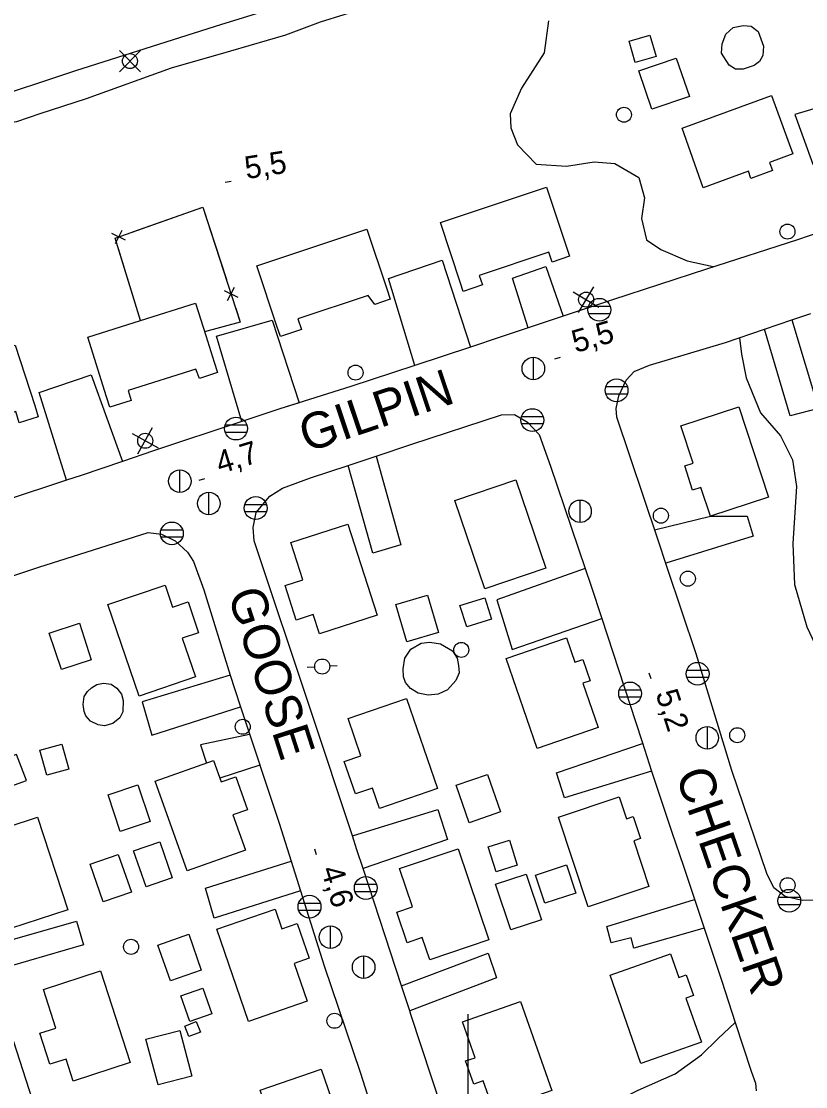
# Model space of a CAD drawing. Extents: x 646142 to 649934, y 5874075 to 5876351.
# Drawn here: x 646940.6 to 647045, y 5874400.3 to 5874542.2 of the extents above; entities that cross this region are included whole.
import ezdxf

# ---------------------------------------------------------------- set-up
doc = ezdxf.new("R2010")
doc.units = 0
for name, color, linetype in [('Niveau 15', 7, 'Continuous'), ('Niveau 19', 7, 'Continuous'), ('Niveau 2', 7, 'Continuous'), ('Niveau 21', 7, 'Continuous'), ('Niveau 22', 7, 'Continuous'), ('Niveau 3', 7, 'Continuous'), ('Niveau 31', 7, 'Continuous'), ('Niveau 36', 7, 'Continuous'), ('Niveau 37', 7, 'Continuous'), ('Niveau 52', 7, 'Continuous'), ('Niveau 61', 7, 'Continuous')]:
    doc.layers.add(name, color=color, linetype=linetype)

msp = doc.modelspace()

# ---------------------------------------------------------------- linework, layer by layer
at = {"layer": 'Niveau 19'}
for points in [[(647051.75, 5874532.21), (647043.57, 5874529.78), (647045.97, 5874523.19), (647053.7, 5874525.8)], [(646992.96, 5874496.37), (646989.44, 5874507.94), (646996.58, 5874510.4), (647000.37, 5874498.82)], [(647008.03, 5874501.36), (647005.97, 5874507.99), (647010.39, 5874509.53), (647012.71, 5874502.92)], [(646969.93, 5874488.91), (646966.54, 5874500.25), (646973.95, 5874502.38), (646977.56, 5874491.4)], [(647043.17, 5874502.43), (647046.71, 5874490.65), (647042.95, 5874489.64), (647039.52, 5874501.19)], [(646946.57, 5874481.09), (646942.92, 5874492.77), (646949.85, 5874495.1), (646954.04, 5874483.59)], [(646987.8, 5874484.3), (646991.1, 5874472.49), (646987.35, 5874471.36), (646984.08, 5874483.06)], [(647024.89, 5874474.49), (647032.32, 5874476.31), (647037.19, 5874476.29), (647037.99, 5874473.62), (647026.38, 5874470.02)], [(647015.65, 5874469.32), (647003.86, 5874465.18), (647005.93, 5874458.55), (647017.85, 5874462.67)], [(646968.38, 5874455.14), (646956.65, 5874451.59), (646957.95, 5874447.12), (646969.74, 5874450.92)], [(646970.96, 5874447.24), (646964.42, 5874445.85), (646965.2, 5874443.42)], [(647024.49, 5874442.35), (647012.87, 5874438.78), (647011.84, 5874442.14), (647023.29, 5874446.02)], [(646929.58, 5874436.9), (646941.26, 5874441.08), (646939.92, 5874444.55), (646928.21, 5874440.97)], [(646972.31, 5874443.16), (646967.01, 5874441.41)], [(646984.64, 5874433.72), (646996.02, 5874437.24), (646997.29, 5874433.24), (646986.06, 5874429.38)], [(646977.73, 5874426.42), (646966.23, 5874422.77), (646965.08, 5874426.78), (646976.49, 5874430.34)], [(647031.48, 5874421.43), (647022.14, 5874418.78), (647021.75, 5874420.13), (647019.08, 5874419.47), (647018.54, 5874421.66), (647030.21, 5874425.24)], [(646935.59, 5874418.88), (646947.92, 5874422.37), (646948.82, 5874419.21)], [(646948.82, 5874419.21), (646936.59, 5874415.65)], [(646991.18, 5874413.76), (647002.72, 5874418.12), (647003.81, 5874414.81), (646992.27, 5874410.42)]]:
    msp.add_lwpolyline(points, dxfattribs=at)
at = {"layer": 'Niveau 2'}
for points in [[(646927.25, 5874547.12), (646929.98, 5874539.42), (646932.02, 5874533.89), (646933.61, 5874530.8), (646934.65, 5874529.53), (646935.94, 5874528.82), (646937.42, 5874528.53), (646939.96, 5874528.85), (646943.08, 5874529.93), (646949.22, 5874531.9), (646960.55, 5874535.99), (646968.47, 5874538.28), (646975.76, 5874540.4), (646980.4, 5874542.12), (646986.7, 5874544.1)], [(647010.75, 5874542.26), (647010.17, 5874537.99), (647007.18, 5874533.29), (647005.66, 5874529.88), (647005.75, 5874528.01), (647006.64, 5874525.74), (647009.12, 5874523.19), (647013.16, 5874522.93), (647016.85, 5874523.47), (647019.6, 5874523.28), (647022.79, 5874521.38), (647023.54, 5874518.68), (647023.12, 5874515.95), (647023.82, 5874513.08), (647025.73, 5874511.83), (647029.24, 5874510.3), (647032.68, 5874509.53), (647032.69, 5874509.47)], [(647036.2, 5874500.06), (647036.44, 5874497.88), (647037.1, 5874494.71), (647039, 5874490.06), (647041.64, 5874486.99), (647043.25, 5874483.79), (647043.77, 5874480.25), (647043.47, 5874475.42), (647043.29, 5874472.65), (647043.51, 5874467.22), (647045.14, 5874461.56), (647046.2, 5874459.3), (647046.72, 5874458.5), (647048.29, 5874456.51), (647050.91, 5874455.73), (647055.27, 5874455.1), (647058.17, 5874454.58), (647059.91, 5874454.6), (647062.16, 5874455.61), (647062.98, 5874457.21)]]:
    msp.add_lwpolyline(points, dxfattribs=at)
at = {"layer": 'Niveau 21'}
for points in [[(647047.69, 5874544.91), (647051.75, 5874532.21), (647052.24, 5874530.65), (647053.7, 5874525.8), (647054.17, 5874524.25), (647054.45, 5874522.28), (647054.03, 5874520.25), (647052.21, 5874516.94), (647050.14, 5874515.25), (647043.91, 5874513.1), (647031.78, 5874509.18), (647019.3, 5874505.11), (647012.71, 5874502.92), (647008.03, 5874501.36), (647004.32, 5874500.12), (647000.37, 5874498.82), (646992.96, 5874496.37), (646984.45, 5874493.57), (646974.99, 5874490.59)], [(647034.34, 5874499.43), (647039.52, 5874501.19), (647043.17, 5874502.43), (647045.67, 5874503.28)], [(647047.8, 5874425.17), (647044.53, 5874425.14), (647042.28, 5874425.65), (647040.78, 5874426.82), (647039.81, 5874428.73), (647035.18, 5874442.43), (647030.4, 5874457.98), (647026.62, 5874469.31), (647025.22, 5874473.5), (647019.87, 5874489.49), (647019.78, 5874490.66), (647020.11, 5874492.33), (647021.1, 5874494.4), (647022.17, 5874495.55), (647024.2, 5874496.42), (647034.34, 5874499.43)], [(646977.56, 5874491.4), (646974.99, 5874490.59), (646969.93, 5874488.91), (646958.17, 5874484.99), (646954.04, 5874483.59), (646948.51, 5874481.73), (646946.57, 5874481.09), (646938.4, 5874478.4)], [(646997.97, 5874393.1), (646992.43, 5874409.93), (646992.27, 5874410.42), (646991.18, 5874413.76), (646986.06, 5874429.38), (646985.25, 5874431.88), (646984.64, 5874433.72), (646979.17, 5874450.28), (646971.58, 5874473.02), (646971.43, 5874474.77), (646971.85, 5874476.8), (646973.66, 5874478.95), (646975.32, 5874480.02), (646979.06, 5874481.39), (646984.08, 5874483.06), (646987.8, 5874484.3), (646992.57, 5874485.9), (647004.5, 5874489.81), (647006.25, 5874489.84), (647007.97, 5874488.81), (647009.5, 5874487.17), (647011.01, 5874482.96), (647015.65, 5874469.32), (647016.4, 5874467.1), (647017.85, 5874462.67), (647022.33, 5874448.94), (647023.21, 5874446.26), (647024.49, 5874442.35), (647027.16, 5874434.21), (647028.72, 5874429.69)], [(646928.43, 5874464.69), (646942.87, 5874469.52), (646957.45, 5874474.12), (646959.21, 5874473.91), (646961.04, 5874473.01), (646962.68, 5874471.5), (646963.48, 5874470.27), (646964.85, 5874466.51), (646968.38, 5874455.14), (646968.98, 5874453.23), (646969.74, 5874450.92), (646974.89, 5874435.4), (646976.49, 5874430.34), (646977.73, 5874426.42), (646980.89, 5874416.41), (646985.68, 5874402.25), (646989.55, 5874390.16)], [(647028.72, 5874429.69), (647030.2, 5874425.28), (647031.48, 5874421.43), (647033.83, 5874414.39), (647035.63, 5874408.86), (647037.74, 5874402.4), (647038.33, 5874400.81), (647038.42, 5874399.76)], [(646949.3, 5874376.39), (646950.44, 5874372.89), (646947.54, 5874381.8), (646944.37, 5874391.46), (646943.2, 5874395.02), (646942.85, 5874396.09), (646938.3, 5874410.17)]]:
    msp.add_lwpolyline(points, dxfattribs=at)
at = {"layer": 'Niveau 22'}
msp.add_lwpolyline([(647010.37, 5874394.85), (647014.47, 5874396.12), (647018.53, 5874397.75), (647022.68, 5874399.86), (647027.63, 5874402.03), (647031.15, 5874404.55), (647033.3, 5874406.72), (647035.63, 5874408.86)], dxfattribs=at)
at = {"layer": 'Niveau 3'}
for p, q in [((646967.69, 5874520.77), (646968.48, 5874520.89)), ((647011.58, 5874497.26), (647012.35, 5874497.48)), ((646964.24, 5874481.1), (646965, 5874481.33)), ((647024.13, 5874455.44), (647024.38, 5874454.67)), ((646979.6, 5874432.01), (646979.84, 5874431.24))]:
    msp.add_line(p, q, dxfattribs=at)
at = {"layer": 'Niveau 31'}
for points in [[(647038.69, 5874540.83), (647039.37, 5874538.9), (647039.3, 5874537.66), (647038.84, 5874536.86), (647038.13, 5874536.33), (647036.66, 5874535.81), (647035.67, 5874535.84), (647034.81, 5874536.36), (647033.8, 5874537.97), (647033.87, 5874539.21), (647034.35, 5874540.48), (647035.33, 5874541.38), (647036.7, 5874541.66), (647037.75, 5874541.57), (647038.69, 5874540.83)], [(647021.48, 5874539.55), (647024.26, 5874540.36), (647025.09, 5874537.51), (647022.31, 5874536.7), (647021.48, 5874539.55)], [(647022.79, 5874535.62), (647027.76, 5874537.31), (647029.51, 5874532.19), (647024.53, 5874530.49), (647022.79, 5874535.62)], [(647028.56, 5874527.97), (647040.44, 5874532.33), (647043.3, 5874524.53), (647040.18, 5874523.38), (647040.57, 5874522.31), (647037.72, 5874521.27), (647037.37, 5874522.24), (647031.34, 5874520.03), (647028.56, 5874527.97)], [(646999.05, 5874507.34), (646996.36, 5874515.4), (647010.5, 5874520.13), (647013.17, 5874512.14), (647013.57, 5874510.92), (647011.23, 5874510.14), (647010.8, 5874511.45), (647001.54, 5874508.35), (647001.96, 5874507.09), (646999.38, 5874506.22), (646999.05, 5874507.34)], [(646986.76, 5874505.7), (646977.37, 5874502.56), (646977.85, 5874501.15), (646975.05, 5874500.21), (646974.58, 5874501.6), (646971.9, 5874509.64), (646986.56, 5874514.54), (646989.22, 5874506.58), (646989.68, 5874505.19), (646987.62, 5874504.5), (646986.76, 5874505.7)], [(646963.79, 5874495.86), (646954.78, 5874493.02), (646955.2, 5874491.71), (646952.35, 5874490.81), (646951.92, 5874492.19), (646949.41, 5874500.14), (646956.41, 5874502.34), (646963.77, 5874504.66), (646965.12, 5874500.37), (646966.25, 5874496.8), (646966.69, 5874495.41), (646964.27, 5874494.65), (646963.79, 5874495.86)], [(646939.81, 5874490.24), (646931.14, 5874487.43), (646931.68, 5874485.77), (646928.69, 5874484.8), (646928.12, 5874486.55), (646925.55, 5874494.47), (646939.73, 5874499.07), (646942.34, 5874491.04), (646942.82, 5874489.54), (646940.26, 5874488.71), (646939.81, 5874490.24)], [(647036.1, 5874490.85), (647040.05, 5874478.85), (647032.32, 5874476.31), (647031.06, 5874480.14), (647029.95, 5874479.78), (647028.9, 5874482.99), (647030, 5874483.36), (647028.37, 5874488.31), (647036.1, 5874490.85)], [(647002.28, 5874466.63), (646998.28, 5874478.4), (647006.4, 5874481.15), (647010.39, 5874469.38), (647002.28, 5874466.63)], [(646984.04, 5874475.25), (646987.95, 5874463.11), (646980.25, 5874460.63), (646979.43, 5874463.2), (646977.15, 5874462.46), (646975.67, 5874467.05), (646978.04, 5874467.81), (646976.43, 5874472.8), (646984.04, 5874475.25)], [(646956.23, 5874452.34), (646952.08, 5874464.53), (646959.7, 5874467.12), (646960.69, 5874464.2), (646962.77, 5874464.91), (646964.17, 5874460.78), (646961.99, 5874460.04), (646963.74, 5874454.9), (646956.23, 5874452.34)], [(646994.66, 5874465.8), (646996.12, 5874460.82), (646991.88, 5874459.58), (646990.42, 5874464.55), (646994.66, 5874465.8)], [(646998.97, 5874464.39), (647002.26, 5874465.43), (647003.15, 5874462.6), (646999.86, 5874461.56), (646998.97, 5874464.39)], [(646948.32, 5874462.05), (646949.86, 5874457.19), (646945.91, 5874455.9), (646944.28, 5874460.7), (646948.32, 5874462.05), (646948.32, 5874462.05)], [(646991.4, 5874455.96), (646991.64, 5874457.39), (646992.41, 5874458.57), (646993.81, 5874459.39), (646994.96, 5874459.54), (646996.38, 5874459.31), (646997.97, 5874458.38), (646998.58, 5874457.38), (646998.78, 5874456.4), (646998.85, 5874455.46), (646998.42, 5874454.43), (646997.29, 5874453.16), (646996.06, 5874452.59), (646994.73, 5874452.48), (646993.42, 5874452.73), (646992.38, 5874453.34), (646991.73, 5874454.17), (646991.43, 5874454.91), (646991.4, 5874455.96)], [(647009.26, 5874445.35), (647005.13, 5874457.34), (647013.16, 5874460.11), (647014.28, 5874456.85), (647015.34, 5874457.21), (647016.31, 5874454.38), (647015.34, 5874454.04), (647017.37, 5874448.14), (647009.26, 5874445.35)], [(646949.9, 5874453.42), (646950.62, 5874453.89), (646951.48, 5874454.08), (646952.54, 5874453.93), (646953.29, 5874453.41), (646953.88, 5874452.58), (646954.12, 5874451.77), (646954.07, 5874450.24), (646953.67, 5874449.45), (646952.74, 5874448.67), (646951.65, 5874448.4), (646950.77, 5874448.5), (646949.79, 5874449.01), (646949.15, 5874449.72), (646948.93, 5874450.29), (646948.79, 5874451.22), (646948.94, 5874452.29), (646949.35, 5874452.97), (646949.9, 5874453.42)], [(646991.83, 5874452.03), (646995.96, 5874440.02), (646988.24, 5874437.36), (646987.3, 5874440.1), (646985.05, 5874439.33), (646983.56, 5874443.64), (646985.77, 5874444.4), (646984.07, 5874449.35), (646991.83, 5874452.03)], [(646945.95, 5874445.92), (646946.87, 5874442.6), (646943.96, 5874441.79), (646943.04, 5874445.12), (646945.95, 5874445.92)], [(646962.63, 5874429.06), (646958.39, 5874441), (646966.17, 5874443.76), (646967.19, 5874440.91), (646969.13, 5874441.6), (646970.69, 5874437.21), (646968.73, 5874436.51), (646970.4, 5874431.82), (646962.63, 5874429.06)], [(647002.63, 5874441.92), (647004.38, 5874436.91), (647000.19, 5874435.45), (646998.44, 5874440.46), (647002.63, 5874441.92)], [(646953.74, 5874434.33), (646952.12, 5874439.17), (646956.09, 5874440.51), (646957.71, 5874435.66), (646953.74, 5874434.33)], [(647016.05, 5874424.29), (647012.1, 5874436.24), (647020.18, 5874438.91), (647021.15, 5874436), (647022.05, 5874436.29), (647023.01, 5874433.38), (647022.11, 5874433.08), (647024.13, 5874426.97), (647016.05, 5874424.29)], [(646942.7, 5874436.24), (646946.75, 5874423.87), (646939.13, 5874421.38), (646938.1, 5874424.52), (646936.12, 5874423.87), (646934.8, 5874427.9), (646936.81, 5874428.56), (646935.11, 5874433.75), (646942.7, 5874436.24)], [(646958.98, 5874432.95), (646960.66, 5874428.16), (646957.16, 5874426.93), (646955.48, 5874431.72), (646958.98, 5874432.95)], [(647005.56, 5874433.14), (647006.6, 5874429.83), (647003.77, 5874428.95), (647002.74, 5874432.26), (647005.56, 5874433.14)], [(646953.47, 5874431.26), (646955.22, 5874426.25), (646951.47, 5874424.93), (646949.71, 5874429.95), (646953.47, 5874431.26)], [(646998.72, 5874432), (647002.8, 5874419.88), (646994.94, 5874417.23), (646993.95, 5874420.18), (646991.93, 5874419.5), (646990.55, 5874423.57), (646992.65, 5874424.28), (646990.93, 5874429.38), (646998.72, 5874432)], [(647010.27, 5874424.75), (647009.03, 5874428.51), (647013.16, 5874429.88), (647014.4, 5874426.11), (647010.27, 5874424.75)], [(647007.8, 5874428.64), (647009.81, 5874422.55), (647005.74, 5874421.2), (647003.72, 5874427.3), (647007.8, 5874428.64)], [(646970.81, 5874409.02), (646966.59, 5874421.31), (646974.36, 5874423.98), (646975.26, 5874421.35), (646977.3, 5874422.05), (646978.89, 5874417.42), (646976.9, 5874416.74), (646978.62, 5874411.7), (646970.81, 5874409.02)], [(646960.4, 5874414.41), (646958.73, 5874419.19), (646962.85, 5874420.64), (646964.52, 5874415.85), (646960.4, 5874414.41)], [(647023.05, 5874403.43), (647018.95, 5874415.19), (647027, 5874418), (647028.09, 5874414.86), (647029.09, 5874415.21), (647030.05, 5874412.47), (647029.06, 5874412.12), (647031.11, 5874406.24), (647023.05, 5874403.43)], [(646951.09, 5874415.74), (646955.06, 5874403.55), (646947.48, 5874401.08), (646946.53, 5874404.01), (646944.37, 5874403.31), (646943.02, 5874407.44), (646945.16, 5874408.14), (646943.49, 5874413.27), (646951.09, 5874415.74)], [(646963.01, 5874409), (646961.79, 5874412.41), (646964.71, 5874413.45), (646965.93, 5874410.04), (646963.01, 5874409)], [(647007.03, 5874411.69), (647011.2, 5874399.81), (647003.47, 5874397.09), (647002.06, 5874401.1), (647000.81, 5874400.66), (646999.72, 5874403.75), (647001, 5874404.19), (646999.31, 5874408.98), (647007.03, 5874411.69)], [(646964.41, 5874407.59), (646962.88, 5874406.99), (646962.33, 5874408.39), (646963.86, 5874408.99), (646964.41, 5874407.59)], [(646961.65, 5874407.83), (646963.25, 5874401.75), (646958.76, 5874400.56), (646957.15, 5874406.64), (646961.65, 5874407.83)], [(646976.5, 5874387.9), (646972.38, 5874399.85), (646980.5, 5874402.66), (646982.28, 5874397.5), (646983, 5874397.75), (646984.11, 5874394.56), (646983.32, 5874394.29), (646984.56, 5874390.69), (646976.5, 5874387.9)]]:
    msp.add_lwpolyline(points, dxfattribs=at)
at = {"layer": 'Niveau 36'}
for p, q in [((646956.43, 5874535.49), (646953.61, 5874538.31)), ((646953.61, 5874535.49), (646956.43, 5874538.31)), ((647014.06, 5874506.17), (647017.48, 5874504.12)), ((647014.74, 5874503.44), (647016.79, 5874506.86)), ((647018.97, 5874504.23), (647016.09, 5874504.23)), ((647016.09, 5874503.31), (647018.97, 5874503.31)), ((647008.75, 5874494.45), (647008.75, 5874497.45)), ((647021.26, 5874493.51), (647018.38, 5874493.51)), ((647018.38, 5874492.59), (647021.26, 5874492.59)), ((647010.04, 5874489.54), (647007.16, 5874489.54)), ((646956.08, 5874484.6), (646958.01, 5874488.09)), ((646970.58, 5874488.42), (646967.7, 5874488.42)), ((647007.16, 5874488.62), (647010.04, 5874488.62)), ((646955.3, 5874487.31), (646958.79, 5874485.38)), ((646967.7, 5874487.5), (646970.58, 5874487.5)), ((646961.68, 5874479.44), (646961.68, 5874482.44)), ((646965.54, 5874476.47), (646965.54, 5874479.47)), ((646973.21, 5874477.83), (646970.33, 5874477.83)), ((647014.97, 5874475.44), (647014.97, 5874478.44)), ((646970.33, 5874476.91), (646973.21, 5874476.91)), ((646962.04, 5874474.45), (646959.16, 5874474.45)), ((646959.16, 5874473.53), (646962.04, 5874473.53)), ((646982.62, 5874456.37), (646981.62, 5874456.33)), ((646978.62, 5874456.18), (646979.62, 5874456.23)), ((647032.05, 5874455.76), (647029.17, 5874455.76)), ((647029.17, 5874454.84), (647032.05, 5874454.84)), ((647023.06, 5874453.14), (647020.18, 5874453.14)), ((647020.18, 5874452.22), (647023.06, 5874452.22)), ((647031.91, 5874445.28), (647031.91, 5874448.28)), ((646987.87, 5874427.24), (646984.99, 5874427.24)), ((646984.99, 5874426.32), (646987.87, 5874426.32)), ((647044.25, 5874425.53), (647041.37, 5874425.53)), ((646980.37, 5874424.74), (646977.49, 5874424.74)), ((646977.49, 5874423.82), (646980.37, 5874423.82)), ((647041.37, 5874424.61), (647044.25, 5874424.61)), ((646981.73, 5874418.72), (646981.73, 5874421.72)), ((646986.15, 5874414.74), (646986.15, 5874417.74))]:
    msp.add_line(p, q, dxfattribs=at)
for centre, radius in [((646955.02, 5874536.9), 1), ((647020.8, 5874529.76), 1), ((647042.58, 5874514.19), 1), ((647015.77, 5874505.14), 1), ((647017.53, 5874503.78), 1.52), ((646985.06, 5874495.42), 1), ((647008.74, 5874495.96), 1.5), ((647019.82, 5874493.06), 1.52), ((647008.6, 5874489.09), 1.52), ((646969.14, 5874487.97), 1.52), ((646957.05, 5874486.34), 1), ((646961.67, 5874480.95), 1.5), ((646965.53, 5874477.98), 1.5), ((646971.77, 5874477.38), 1.52), ((647014.96, 5874476.95), 1.5), ((647025.72, 5874476.37), 1), ((646960.6, 5874474), 1.52), ((647029.31, 5874467.98), 1), ((646999.14, 5874458.49), 1), ((646980.62, 5874456.28), 1), ((647030.61, 5874455.31), 1.52), ((647021.62, 5874452.69), 1.52), ((646970.04, 5874448.25), 1), ((647031.9, 5874446.79), 1.5), ((647035.89, 5874447.13), 1), ((646986.43, 5874426.79), 1.52), ((647042.6, 5874427.16), 1), ((647042.81, 5874425.08), 1.52), ((646978.93, 5874424.29), 1.52), ((646981.72, 5874420.23), 1.5), ((646955.17, 5874418.95), 1), ((646986.14, 5874416.25), 1.5), ((646982.26, 5874409.1), 1)]:
    msp.add_circle(centre, radius, dxfattribs=at)
at = {"layer": 'Niveau 37'}
for points in [[(646956.41, 5874502.34), (646953.05, 5874513.33), (646964.72, 5874517.45), (646969.72, 5874502.15), (646964.97, 5874500.85)], [(646956.41, 5874502.34), (646953.05, 5874513.33), (646964.72, 5874517.45), (646969.72, 5874502.15), (646964.97, 5874500.85)], [(646956.41, 5874502.34), (646953.05, 5874513.33), (646964.72, 5874517.45), (646969.72, 5874502.15), (646964.97, 5874500.85)], [(646955.42, 5874514.16), (646964.72, 5874517.45), (646964.76, 5874517.32)], [(646964.76, 5874517.32), (646967.87, 5874507.82)], [(646954.44, 5874513.07), (646952.63, 5874513.93)], [(646953.1, 5874512.6), (646953.97, 5874514.4)], [(646956.41, 5874502.34), (646953.48, 5874511.91)], [(646967.59, 5874506.37), (646969.38, 5874505.46)], [(646968.03, 5874505.02), (646968.94, 5874506.81)], [(646969.11, 5874504.01), (646969.72, 5874502.15), (646964.97, 5874500.85)]]:
    msp.add_lwpolyline(points, dxfattribs=at)
at = {"layer": 'Niveau 52'}
msp.add_lwpolyline([(646983.68, 5874546.87), (646967.2, 5874541.77), (646947.76, 5874535.61), (646935.16, 5874531.42), (646931.28, 5874544.59)], dxfattribs=at)
at = {"layer": 'Niveau 61'}
msp.add_lwpolyline([(647000, 5874410), (647000, 5874400), (647000, 5874390)], dxfattribs=at)

# ---------------------------------------------------------------- texts
at = {"layer": 'Niveau 15'}
for s, rotation, p in [('GILPIN', 18.5737, (646978.56, 5874484.75)), ('GOOSE', 287.8086, (646968, 5874465.96)), ('CHECKER', 289.0683, (647027.64, 5874441.92))]:
    msp.add_text(s, height=4.8, rotation=rotation, dxfattribs=at).set_placement(p)
at = {"layer": 'Niveau 3'}
for s, rotation, p in [('5,5  ', 8.941, (646970.54, 5874521.18)), ('5,5  ', 16.121, (647014.36, 5874498.02)), ('4,7  ', 17.0037, (646967.01, 5874481.9)), ('5,2  ', 288.0707, (647024.99, 5874452.69)), ('4,6  ', 287.2661, (646980.42, 5874429.25))]:
    msp.add_text(s, height=3, rotation=rotation, dxfattribs=at).set_placement(p)

doc.saveas('drawing.dxf')
